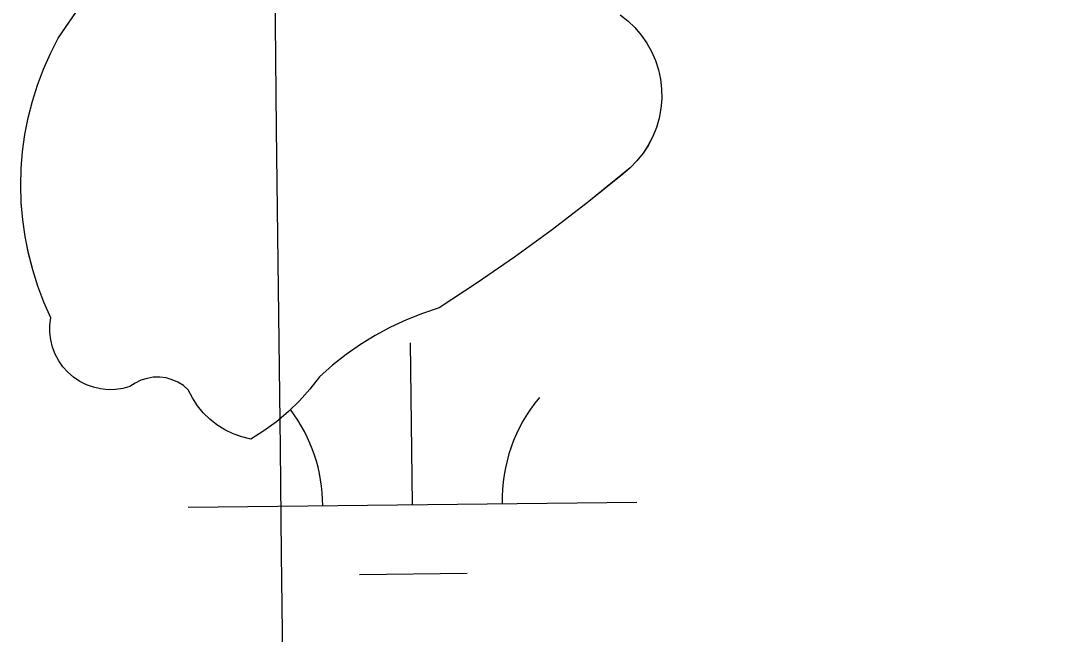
# Model space of a CAD drawing. Extents: x 3684037 to 3722149, y 433263 to 459021.
# Drawn here: x 3709177.3 to 3709409, y 455142.9 to 455279.5 of the extents above; entities that cross this region are included whole.
import ezdxf

# ---------------------------------------------------------------- set-up
doc = ezdxf.new("R2010")
doc.units = 0
for name, color, linetype in [('V-GRID-MAJR', 7, 'Continuous'), ('V-TOPO-SHOR', 7, 'Continuous'), ('V-WETL-SWMP', 7, 'Continuous')]:
    doc.layers.add(name, color=color, linetype=linetype)

msp = doc.modelspace()

# ---------------------------------------------------------------- linework, layer by layer
at = {"layer": 'V-GRID-MAJR'}
msp.add_spline([(3709426.74, 438923.75200000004), (3709355.373, 444981.088), (3709283.97, 451041.507), (3709212.5670000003, 457101.934), (3709212.531, 457105.01)], degree=3, dxfattribs=at)
at = {"layer": 'V-TOPO-SHOR'}
for p, q in [((3709185.5749529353, 455275.6329508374), (3709220.424952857, 455326.4339507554)), ((3709312.5029528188, 455279.4969507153), (3709314.063952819, 455277.9889507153)), ((3709314.063952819, 455277.9889507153), (3709315.469952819, 455276.3339507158)), ((3709183.85395294, 455272.24295084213), (3709185.5749529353, 455275.6329508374)), ((3709315.469952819, 455276.3339507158), (3709316.7049528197, 455274.54995071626)), ((3709316.7049528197, 455274.54995071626), (3709317.7599528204, 455272.6529507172)), ((3709317.7599528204, 455272.6529507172), (3709318.622952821, 455270.6609507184)), ((3709182.323952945, 455268.76195084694), (3709183.85395294, 455272.24295084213)), ((3709318.622952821, 455270.6609507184), (3709319.285952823, 455268.59395071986)), ((3709180.988952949, 455265.2019508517), (3709182.323952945, 455268.76195084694)), ((3709319.285952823, 455268.59395071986), (3709319.741952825, 455266.4719507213)), ((3709319.7419528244, 455266.4719507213), (3709319.987952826, 455264.3149507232)), ((3709179.8529529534, 455261.5739508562), (3709180.988952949, 455265.2019508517)), ((3709319.987952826, 455264.3149507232), (3709320.019952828, 455262.1449507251)), ((3709178.918952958, 455257.8879508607), (3709179.8529529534, 455261.5739508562)), ((3709320.019952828, 455262.1449507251), (3709319.8389528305, 455259.9819507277)), ((3709319.8389528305, 455259.9819507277), (3709319.4459528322, 455257.84695072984)), ((3709178.190952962, 455254.15595086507), (3709178.918952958, 455257.8879508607)), ((3709319.4459528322, 455257.84695072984), (3709318.8449528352, 455255.76095073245)), ((3709177.670952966, 455250.3889508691), (3709178.190952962, 455254.15595086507)), ((3709318.8449528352, 455255.76095073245), (3709318.041952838, 455253.7449507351)), ((3709317.044952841, 455251.8169507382), (3709315.8629528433, 455249.99595074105)), ((3709318.041952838, 455253.7449507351), (3709317.044952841, 455251.8169507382)), ((3709177.3609529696, 455246.5999508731), (3709177.670952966, 455250.3889508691)), ((3709315.8629528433, 455249.99595074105), (3709314.5069528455, 455248.30095074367)), ((3709314.5069528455, 455248.30095074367), (3709312.9919528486, 455246.7469507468)), ((3709177.2609529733, 455242.798950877), (3709177.3609529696, 455246.5999508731)), ((3709312.9919528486, 455246.7469507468), (3709303.4529528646, 455238.9909507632)), ((3709177.370952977, 455238.99795088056), (3709177.2609529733, 455242.798950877)), ((3709177.69195298, 455235.2099508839), (3709177.3709529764, 455238.99795088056)), ((3709303.4529528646, 455238.9909507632), (3709295.4199528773, 455232.8299507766)), ((3709178.221952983, 455231.44495088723), (3709177.69195298, 455235.2099508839)), ((3709178.959952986, 455227.7149508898), (3709178.221952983, 455231.44495088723)), ((3709295.4199528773, 455232.8299507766), (3709287.2359528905, 455226.87195078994)), ((3709179.9029529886, 455224.0309508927), (3709178.959952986, 455227.7149508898)), ((3709287.2359528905, 455226.87195078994), (3709278.905952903, 455221.1179508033)), ((3709181.0489529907, 455220.4059508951), (3709179.9029529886, 455224.0309508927)), ((3709182.392952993, 455216.84995089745), (3709181.0489529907, 455220.4059508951)), ((3709278.905952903, 455221.1179508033), (3709270.4359529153, 455215.57395081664)), ((3709183.932952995, 455213.37295089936), (3709182.392952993, 455216.84995089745)), ((3709270.4359529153, 455215.57395081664), (3709266.75595292, 455214.3459508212)), ((3709183.7309529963, 455211.727950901), (3709183.932952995, 455213.37295089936)), ((3709263.1519529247, 455212.90995082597), (3709259.6359529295, 455211.2699508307)), ((3709266.75595292, 455214.3459508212), (3709263.1519529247, 455212.90995082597)), ((3709183.7299529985, 455210.0709509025), (3709183.7309529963, 455211.727950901)), ((3709183.931952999, 455208.42595090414), (3709183.7299529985, 455210.0709509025)), ((3709259.6359529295, 455211.2699508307), (3709256.2189529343, 455209.431950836)), ((3709184.3329530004, 455206.81795090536), (3709183.931952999, 455208.42595090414)), ((3709256.2189529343, 455209.431950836), (3709252.913952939, 455207.399950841)), ((3709184.926953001, 455205.27095090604), (3709184.3329530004, 455206.81795090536)), ((3709252.913952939, 455207.399950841), (3709249.729952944, 455205.1839508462)), ((3709185.703953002, 455203.806950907), (3709184.9269530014, 455205.27095090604)), ((3709186.6549530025, 455202.44995090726), (3709185.703953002, 455203.806950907)), ((3709249.729952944, 455205.1839508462), (3709246.6779529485, 455202.7879508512)), ((3709187.763953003, 455201.2179509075), (3709186.6549530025, 455202.44995090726)), ((3709189.013953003, 455200.13095090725), (3709187.763953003, 455201.2179509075)), ((3709246.6779529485, 455202.7879508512), (3709243.7679529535, 455200.22195085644)), ((3709190.387953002, 455199.203950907), (3709189.013953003, 455200.13095090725)), ((3709191.8649530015, 455198.4509509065), (3709190.387953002, 455199.203950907)), ((3709193.4219530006, 455197.88395090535), (3709191.8649530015, 455198.45095090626)), ((3709202.7559529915, 455198.824950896), (3709201.5839529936, 455198.02695089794)), ((3709204.0309529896, 455199.4449508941), (3709202.7559529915, 455198.824950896)), ((3709205.3809529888, 455199.87495089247), (3709204.0309529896, 455199.4449508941)), ((3709206.7799529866, 455200.10495089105), (3709205.3809529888, 455199.87495089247)), ((3709208.196952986, 455200.1319508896), (3709206.7799529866, 455200.10495089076)), ((3709209.6039529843, 455199.9539508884), (3709208.196952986, 455200.1319508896)), ((3709210.968952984, 455199.5749508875), (3709209.6039529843, 455199.9539508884)), ((3709212.265952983, 455199.00295088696), (3709210.968952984, 455199.5749508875)), ((3709213.4669529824, 455198.2489508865), (3709212.265952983, 455199.00295088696)), ((3709243.767952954, 455200.2219508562), (3709241.6559529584, 455197.470950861)), ((3709195.036953, 455197.5119509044), (3709193.4219530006, 455197.88395090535)), ((3709196.684952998, 455197.33795090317), (3709195.036953, 455197.5119509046)), ((3709198.341952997, 455197.3669509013), (3709196.684952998, 455197.33795090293)), ((3709199.982952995, 455197.5979508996), (3709198.341952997, 455197.3669509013)), ((3709201.5839529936, 455198.02695089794), (3709199.982952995, 455197.5979508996)), ((3709214.5469529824, 455197.3309508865), (3709213.4669529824, 455198.2489508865)), ((3709215.471952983, 455195.50195088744), (3709214.5469529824, 455197.3309508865)), ((3709241.6559529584, 455197.470950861), (3709239.3529529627, 455194.87895086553)), ((3709216.5889529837, 455193.78295088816), (3709215.471952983, 455195.50195088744)), ((3709217.886952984, 455192.19695088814), (3709216.5889529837, 455193.7829508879)), ((3709239.3529529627, 455194.87895086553), (3709236.8689529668, 455192.45895087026)), ((3709219.3489529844, 455190.7599508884), (3709217.886952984, 455192.19695088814)), ((3709236.8689529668, 455192.45895087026), (3709234.2169529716, 455190.22395087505)), ((3709220.958952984, 455189.49095088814), (3709219.3489529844, 455190.7599508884)), ((3709222.695952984, 455188.4039508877), (3709220.958952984, 455189.49095088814)), ((3709234.2169529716, 455190.22395087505), (3709231.4119529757, 455188.1849508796)), ((3709224.541952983, 455187.5119508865), (3709222.695952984, 455188.40395088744)), ((3709226.4729529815, 455186.82595088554), (3709224.541952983, 455187.5119508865)), ((3709228.46795298, 455186.3529508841), (3709226.4729529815, 455186.82595088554)), ((3709231.4119529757, 455188.1849508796), (3709228.46795298, 455186.3529508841))]:
    msp.add_line(p, q, dxfattribs=at)
for points in [[(3709278.906, 455221.118), (3709270.435, 455215.574), (3709266.755, 455214.34500000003), (3709263.153, 455212.909), (3709259.636, 455211.26900000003), (3709256.218, 455209.43200000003), (3709252.915, 455207.4), (3709249.73, 455205.184), (3709246.6780000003, 455202.788), (3709243.768, 455200.222), (3709241.657, 455197.472), (3709239.353, 455194.879), (3709236.869, 455192.458), (3709234.216, 455190.224), (3709231.413, 455188.186), (3709228.468, 455186.353), (3709226.473, 455186.826), (3709224.542, 455187.512), (3709222.696, 455188.403), (3709220.96, 455189.49100000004), (3709219.35, 455190.76), (3709217.8880000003, 455192.196), (3709216.589, 455193.783), (3709215.471, 455195.501), (3709214.5470000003, 455197.33), (3709213.466, 455198.25), (3709212.2660000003, 455199.004), (3709210.97, 455199.575), (3709209.6040000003, 455199.954), (3709208.197, 455200.132), (3709206.779, 455200.105), (3709205.381, 455199.876), (3709204.031, 455199.446), (3709202.755, 455198.825), (3709201.5840000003, 455198.027), (3709199.9820000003, 455197.599), (3709198.342, 455197.367), (3709196.685, 455197.33900000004), (3709195.036, 455197.51300000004), (3709193.4220000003, 455197.88300000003), (3709191.866, 455198.451), (3709190.387, 455199.204), (3709189.015, 455200.132), (3709187.764, 455201.217), (3709186.656, 455202.45), (3709185.703, 455203.806), (3709184.927, 455205.27), (3709184.333, 455206.819), (3709183.932, 455208.42600000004), (3709183.7290000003, 455210.071), (3709183.731, 455211.728), (3709183.934, 455213.37200000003), (3709182.394, 455216.85000000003), (3709181.048, 455220.405), (3709179.903, 455224.03), (3709178.9590000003, 455227.71400000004), (3709178.222, 455231.446), (3709177.6920000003, 455235.21), (3709177.37, 455238.999), (3709177.261, 455242.798), (3709177.362, 455246.599), (3709177.671, 455250.39), (3709178.191, 455254.156), (3709178.918, 455257.88800000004), (3709179.852, 455261.574), (3709180.989, 455265.201), (3709182.324, 455268.76300000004), (3709183.8540000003, 455272.242), (3709185.574, 455275.634), (3709220.4250000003, 455326.434)], [(3709310.801, 455280.844), (3709312.503, 455279.496), (3709314.0640000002, 455277.989), (3709315.471, 455276.33400000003), (3709316.7060000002, 455274.55), (3709317.7600000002, 455272.654), (3709318.623, 455270.661), (3709319.286, 455268.59500000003), (3709319.7430000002, 455266.473), (3709319.989, 455264.314), (3709320.019, 455262.145), (3709319.839, 455259.983), (3709319.446, 455257.847), (3709318.846, 455255.762), (3709318.041, 455253.745), (3709317.046, 455251.817), (3709315.864, 455249.99700000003), (3709314.506, 455248.30100000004), (3709312.9930000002, 455246.74700000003), (3709311.332, 455245.35000000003), (3709303.453, 455238.99100000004), (3709295.421, 455232.83), (3709287.235, 455226.873), (3709278.906, 455221.118)]]:
    msp.add_lwpolyline(points, dxfattribs=at)
at = {"layer": 'V-WETL-SWMP'}
for p, q in [((3709185.5749529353, 455275.6329508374), (3709220.424952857, 455326.4339507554)), ((3709312.5029528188, 455279.4969507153), (3709314.063952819, 455277.9889507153)), ((3709314.063952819, 455277.9889507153), (3709315.469952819, 455276.3339507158)), ((3709183.85395294, 455272.24295084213), (3709185.5749529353, 455275.6329508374)), ((3709315.469952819, 455276.3339507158), (3709316.7049528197, 455274.54995071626)), ((3709316.7049528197, 455274.54995071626), (3709317.7599528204, 455272.6529507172)), ((3709317.7599528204, 455272.6529507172), (3709318.622952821, 455270.6609507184)), ((3709182.323952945, 455268.76195084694), (3709183.85395294, 455272.24295084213)), ((3709318.622952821, 455270.6609507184), (3709319.285952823, 455268.59395071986)), ((3709180.988952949, 455265.2019508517), (3709182.323952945, 455268.76195084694)), ((3709319.285952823, 455268.59395071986), (3709319.741952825, 455266.4719507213)), ((3709319.7419528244, 455266.4719507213), (3709319.987952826, 455264.3149507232)), ((3709179.8529529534, 455261.5739508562), (3709180.988952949, 455265.2019508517)), ((3709319.987952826, 455264.3149507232), (3709320.019952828, 455262.1449507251)), ((3709178.918952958, 455257.8879508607), (3709179.8529529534, 455261.5739508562)), ((3709320.019952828, 455262.1449507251), (3709319.8389528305, 455259.9819507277)), ((3709319.8389528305, 455259.9819507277), (3709319.4459528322, 455257.84695072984)), ((3709178.190952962, 455254.15595086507), (3709178.918952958, 455257.8879508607)), ((3709319.4459528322, 455257.84695072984), (3709318.8449528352, 455255.76095073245)), ((3709177.670952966, 455250.3889508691), (3709178.190952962, 455254.15595086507)), ((3709318.8449528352, 455255.76095073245), (3709318.041952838, 455253.7449507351)), ((3709317.044952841, 455251.8169507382), (3709315.8629528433, 455249.99595074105)), ((3709318.041952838, 455253.7449507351), (3709317.044952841, 455251.8169507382)), ((3709177.3609529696, 455246.5999508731), (3709177.670952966, 455250.3889508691)), ((3709315.8629528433, 455249.99595074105), (3709314.5069528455, 455248.30095074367)), ((3709314.5069528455, 455248.30095074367), (3709312.9919528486, 455246.7469507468)), ((3709177.2609529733, 455242.798950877), (3709177.3609529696, 455246.5999508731)), ((3709312.9919528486, 455246.7469507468), (3709303.4529528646, 455238.9909507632)), ((3709177.370952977, 455238.99795088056), (3709177.2609529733, 455242.798950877)), ((3709177.69195298, 455235.2099508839), (3709177.3709529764, 455238.99795088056)), ((3709303.4529528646, 455238.9909507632), (3709295.4199528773, 455232.8299507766)), ((3709178.221952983, 455231.44495088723), (3709177.69195298, 455235.2099508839)), ((3709178.959952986, 455227.7149508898), (3709178.221952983, 455231.44495088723)), ((3709295.4199528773, 455232.8299507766), (3709287.2359528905, 455226.87195078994)), ((3709179.9029529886, 455224.0309508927), (3709178.959952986, 455227.7149508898)), ((3709287.2359528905, 455226.87195078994), (3709278.905952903, 455221.1179508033)), ((3709181.0489529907, 455220.4059508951), (3709179.9029529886, 455224.0309508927)), ((3709182.392952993, 455216.84995089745), (3709181.0489529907, 455220.4059508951)), ((3709278.905952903, 455221.1179508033), (3709270.4359529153, 455215.57395081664)), ((3709183.932952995, 455213.37295089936), (3709182.392952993, 455216.84995089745)), ((3709270.4359529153, 455215.57395081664), (3709266.75595292, 455214.3459508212)), ((3709183.7309529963, 455211.727950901), (3709183.932952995, 455213.37295089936)), ((3709263.1519529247, 455212.90995082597), (3709259.6359529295, 455211.2699508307)), ((3709266.75595292, 455214.3459508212), (3709263.1519529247, 455212.90995082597)), ((3709183.7299529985, 455210.0709509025), (3709183.7309529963, 455211.727950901)), ((3709183.931952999, 455208.42595090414), (3709183.7299529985, 455210.0709509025)), ((3709259.6359529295, 455211.2699508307), (3709256.2189529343, 455209.431950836)), ((3709184.3329530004, 455206.81795090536), (3709183.931952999, 455208.42595090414)), ((3709256.2189529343, 455209.431950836), (3709252.913952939, 455207.399950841)), ((3709264.5072469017, 455171.7530420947), (3709264.088364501, 455207.7506050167)), ((3709184.926953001, 455205.27095090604), (3709184.3329530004, 455206.81795090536)), ((3709252.913952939, 455207.399950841), (3709249.729952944, 455205.1839508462)), ((3709185.703953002, 455203.806950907), (3709184.9269530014, 455205.27095090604)), ((3709186.6549530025, 455202.44995090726), (3709185.703953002, 455203.806950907)), ((3709249.729952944, 455205.1839508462), (3709246.6779529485, 455202.7879508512)), ((3709187.763953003, 455201.2179509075), (3709186.6549530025, 455202.44995090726)), ((3709189.013953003, 455200.13095090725), (3709187.763953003, 455201.2179509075)), ((3709246.6779529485, 455202.7879508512), (3709243.7679529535, 455200.22195085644)), ((3709190.387953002, 455199.203950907), (3709189.013953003, 455200.13095090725)), ((3709191.8649530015, 455198.4509509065), (3709190.387953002, 455199.203950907)), ((3709193.4219530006, 455197.88395090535), (3709191.8649530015, 455198.45095090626)), ((3709202.7559529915, 455198.824950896), (3709201.5839529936, 455198.02695089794)), ((3709204.0309529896, 455199.4449508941), (3709202.7559529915, 455198.824950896)), ((3709205.3809529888, 455199.87495089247), (3709204.0309529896, 455199.4449508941)), ((3709206.7799529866, 455200.10495089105), (3709205.3809529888, 455199.87495089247)), ((3709208.196952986, 455200.1319508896), (3709206.7799529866, 455200.10495089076)), ((3709209.6039529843, 455199.9539508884), (3709208.196952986, 455200.1319508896)), ((3709210.968952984, 455199.5749508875), (3709209.6039529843, 455199.9539508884)), ((3709212.265952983, 455199.00295088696), (3709210.968952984, 455199.5749508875)), ((3709213.4669529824, 455198.2489508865), (3709212.265952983, 455199.00295088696)), ((3709243.767952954, 455200.2219508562), (3709241.6559529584, 455197.470950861)), ((3709195.036953, 455197.5119509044), (3709193.4219530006, 455197.88395090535)), ((3709196.684952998, 455197.33795090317), (3709195.036953, 455197.5119509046)), ((3709198.341952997, 455197.3669509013), (3709196.684952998, 455197.33795090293)), ((3709199.982952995, 455197.5979508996), (3709198.341952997, 455197.3669509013)), ((3709201.5839529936, 455198.02695089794), (3709199.982952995, 455197.5979508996)), ((3709214.5469529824, 455197.3309508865), (3709213.4669529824, 455198.2489508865)), ((3709215.471952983, 455195.50195088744), (3709214.5469529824, 455197.3309508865)), ((3709241.6559529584, 455197.470950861), (3709239.3529529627, 455194.87895086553)), ((3709216.5889529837, 455193.78295088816), (3709215.471952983, 455195.50195088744)), ((3709217.886952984, 455192.19695088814), (3709216.5889529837, 455193.7829508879)), ((3709239.3529529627, 455194.87895086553), (3709236.8689529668, 455192.45895087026)), ((3709219.3489529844, 455190.7599508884), (3709217.886952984, 455192.19695088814)), ((3709236.8689529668, 455192.45895087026), (3709234.2169529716, 455190.22395087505)), ((3709220.958952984, 455189.49095088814), (3709219.3489529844, 455190.7599508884)), ((3709222.695952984, 455188.4039508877), (3709220.958952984, 455189.49095088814)), ((3709234.2169529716, 455190.22395087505), (3709231.4119529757, 455188.1849508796)), ((3709224.541952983, 455187.5119508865), (3709222.695952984, 455188.40395088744)), ((3709226.4729529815, 455186.82595088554), (3709224.541952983, 455187.5119508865)), ((3709228.46795298, 455186.3529508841), (3709226.4729529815, 455186.82595088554)), ((3709231.4119529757, 455188.1849508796), (3709228.46795298, 455186.3529508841)), ((3709214.5106317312, 455171.17126102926), (3709314.5038620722, 455172.3348231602)), ((3709252.6876085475, 455156.18345926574), (3709276.6859838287, 455156.4627141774))]:
    msp.add_line(p, q, dxfattribs=at)
for centre, radius, start, end in [((3709319.7409186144, 455172.87059901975), 35.246287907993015, 139.89486397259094, 181.43852230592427), ((3709209.262525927, 455171.58502725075), 35.24628790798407, 359.89486697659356, 37.22379187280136)]:
    msp.add_arc(centre, radius, start, end, dxfattribs=at)

doc.saveas('drawing.dxf')
